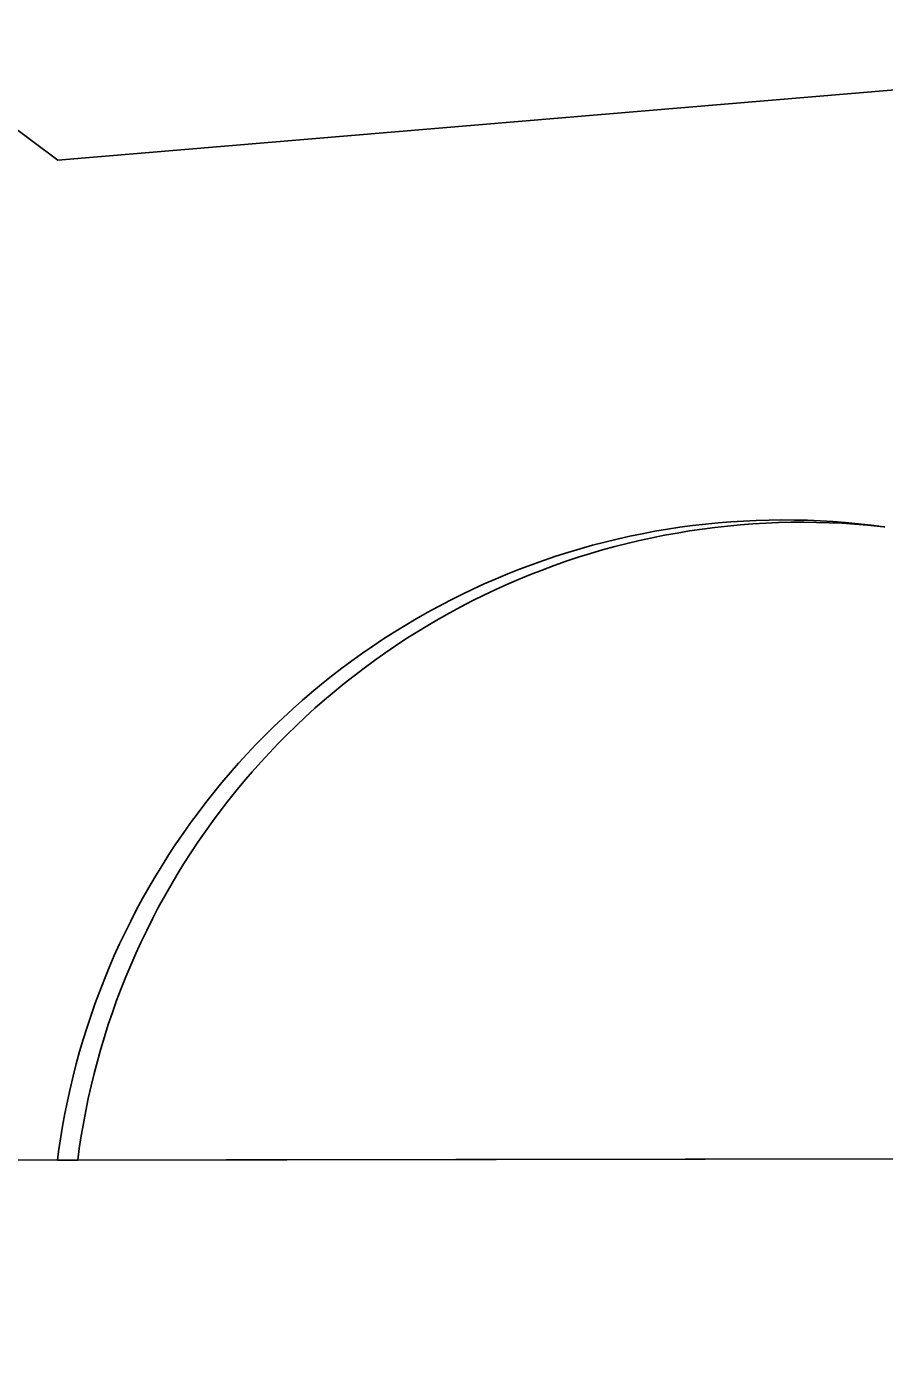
# Model space of a CAD drawing. Extents: x 3313442 to 3351311, y 721974 to 747360.
# Drawn here: x 3331397 to 3331482.7, y 727351 to 727484.5 of the extents above; entities that cross this region are included whole.
import ezdxf

# ---------------------------------------------------------------- set-up
doc = ezdxf.new("R2010")
doc.units = 0
for name, color, linetype in [('V-DOMW-TANK', 7, 'Continuous'), ('V-GRID-FRAM', 7, 'Continuous'), ('V-UTIL-LINE', 7, 'Continuous')]:
    doc.layers.add(name, color=color, linetype=linetype)

msp = doc.modelspace()

# ---------------------------------------------------------------- linework, layer by layer
at = {"layer": 'V-DOMW-TANK'}
for p, q in [((3331460.98, 727434.21), (3331462.24, 727434.4)), ((3331462.24, 727434.4), (3331463.51, 727434.57)), ((3331463.51, 727434.57), (3331464.78, 727434.72)), ((3331464.47, 727434.23), (3331465.73, 727434.39)), ((3331465.73, 727434.39), (3331464.47, 727434.23)), ((3331464.78, 727434.72), (3331466.05, 727434.84)), ((3331465.73, 727434.39), (3331467, 727434.53)), ((3331467, 727434.53), (3331465.73, 727434.39)), ((3331466.05, 727434.84), (3331467.32, 727434.95)), ((3331467, 727434.53), (3331468.27, 727434.65)), ((3331468.27, 727434.65), (3331467, 727434.53)), ((3331467.32, 727434.95), (3331468.59, 727435.03)), ((3331468.27, 727434.65), (3331469.54, 727434.74)), ((3331469.54, 727434.74), (3331468.27, 727434.65)), ((3331468.59, 727435.03), (3331469.87, 727435.09)), ((3331469.54, 727434.74), (3331470.81, 727434.82)), ((3331470.81, 727434.82), (3331469.54, 727434.74)), ((3331469.87, 727435.09), (3331471.15, 727435.13)), ((3331470.81, 727434.82), (3331472.08, 727434.87)), ((3331472.08, 727434.87), (3331470.81, 727434.82)), ((3331471.15, 727435.13), (3331472.42, 727435.14)), ((3331472.08, 727434.87), (3331473.36, 727434.9)), ((3331473.36, 727434.9), (3331472.08, 727434.87)), ((3331472.42, 727435.14), (3331473.7, 727435.13)), ((3331473.36, 727434.9), (3331474.63, 727434.91)), ((3331474.63, 727434.91), (3331473.36, 727434.9)), ((3331473.7, 727435.13), (3331474.98, 727435.1)), ((3331474.63, 727434.91), (3331475.9, 727434.89)), ((3331475.9, 727434.89), (3331474.63, 727434.91)), ((3331474.98, 727435.1), (3331476.25, 727435.05)), ((3331475.9, 727434.89), (3331477.18, 727434.86)), ((3331477.18, 727434.86), (3331475.9, 727434.89)), ((3331476.25, 727435.05), (3331477.53, 727434.97)), ((3331477.18, 727434.86), (3331478.45, 727434.8)), ((3331478.45, 727434.8), (3331477.18, 727434.86)), ((3331477.53, 727434.97), (3331478.8, 727434.88)), ((3331478.45, 727434.8), (3331479.72, 727434.72)), ((3331479.72, 727434.72), (3331478.45, 727434.8)), ((3331478.8, 727434.88), (3331480.07, 727434.76)), ((3331479.72, 727434.72), (3331480.99, 727434.62)), ((3331480.99, 727434.62), (3331479.72, 727434.72)), ((3331480.07, 727434.76), (3331481.34, 727434.62)), ((3331480.99, 727434.62), (3331482.25, 727434.49)), ((3331482.25, 727434.49), (3331480.99, 727434.62)), ((3331481.34, 727434.62), (3331482.6, 727434.45)), ((3331482.25, 727434.49), (3331482.6, 727434.45)), ((3331482.6, 727434.45), (3331482.25, 727434.49)), ((3331482.6, 727434.45), (3331482.72, 727434.44)), ((3331453.5, 727432.6), (3331454.73, 727432.92)), ((3331454.73, 727432.92), (3331455.97, 727433.22)), ((3331455.97, 727433.22), (3331457.22, 727433.5)), ((3331456.97, 727432.79), (3331458.21, 727433.08)), ((3331458.21, 727433.08), (3331456.97, 727432.79)), ((3331457.22, 727433.5), (3331458.47, 727433.76)), ((3331458.21, 727433.08), (3331459.46, 727433.35)), ((3331459.46, 727433.35), (3331458.21, 727433.08)), ((3331458.47, 727433.76), (3331459.72, 727434)), ((3331459.46, 727433.35), (3331460.7, 727433.61)), ((3331460.7, 727433.61), (3331459.46, 727433.35)), ((3331459.72, 727434), (3331460.98, 727434.21)), ((3331460.7, 727433.61), (3331461.96, 727433.83)), ((3331461.96, 727433.83), (3331460.7, 727433.61)), ((3331461.96, 727433.83), (3331463.21, 727434.04)), ((3331463.21, 727434.04), (3331461.96, 727433.83)), ((3331463.21, 727434.04), (3331464.47, 727434.23)), ((3331464.47, 727434.23), (3331463.21, 727434.04)), ((3331449.83, 727431.5), (3331451.04, 727431.89)), ((3331451.04, 727431.89), (3331452.27, 727432.26)), ((3331452.07, 727431.4), (3331453.29, 727431.78)), ((3331453.29, 727431.78), (3331452.07, 727431.4)), ((3331452.27, 727432.26), (3331453.5, 727432.6)), ((3331453.29, 727431.78), (3331454.51, 727432.14)), ((3331454.51, 727432.14), (3331453.29, 727431.78)), ((3331454.51, 727432.14), (3331455.74, 727432.47)), ((3331455.74, 727432.47), (3331454.51, 727432.14)), ((3331455.74, 727432.47), (3331456.97, 727432.79)), ((3331456.97, 727432.79), (3331455.74, 727432.47)), ((3331446.22, 727430.21), (3331447.42, 727430.66)), ((3331447.42, 727430.66), (3331448.62, 727431.09)), ((3331448.47, 727430.13), (3331449.67, 727430.57)), ((3331449.67, 727430.57), (3331448.47, 727430.13)), ((3331448.62, 727431.09), (3331449.83, 727431.5)), ((3331449.67, 727430.57), (3331450.87, 727431)), ((3331450.87, 727431), (3331449.67, 727430.57)), ((3331450.87, 727431), (3331452.07, 727431.4)), ((3331452.07, 727431.4), (3331450.87, 727431)), ((3331442.69, 727428.74), (3331443.86, 727429.25)), ((3331443.86, 727429.25), (3331445.04, 727429.74)), ((3331444.94, 727428.68), (3331446.1, 727429.19)), ((3331446.1, 727429.19), (3331444.94, 727428.68)), ((3331445.04, 727429.74), (3331446.22, 727430.21)), ((3331446.1, 727429.19), (3331447.29, 727429.67)), ((3331447.29, 727429.67), (3331446.1, 727429.19)), ((3331447.29, 727429.67), (3331448.47, 727430.13)), ((3331448.47, 727430.13), (3331447.29, 727429.67)), ((3331439.24, 727427.08), (3331440.38, 727427.66)), ((3331440.38, 727427.66), (3331441.53, 727428.21)), ((3331441.48, 727427.05), (3331442.63, 727427.61)), ((3331442.63, 727427.61), (3331441.48, 727427.05)), ((3331441.53, 727428.21), (3331442.69, 727428.74)), ((3331442.63, 727427.61), (3331443.78, 727428.16)), ((3331443.78, 727428.16), (3331442.63, 727427.61)), ((3331443.78, 727428.16), (3331444.94, 727428.68)), ((3331444.94, 727428.68), (3331443.78, 727428.16)), ((3331436.98, 727425.88), (3331438.11, 727426.49)), ((3331438.11, 727426.49), (3331439.24, 727427.08)), ((3331439.23, 727425.86), (3331440.35, 727426.46)), ((3331440.35, 727426.46), (3331439.23, 727425.86)), ((3331440.35, 727426.46), (3331441.48, 727427.05)), ((3331441.48, 727427.05), (3331440.35, 727426.46)), ((3331434.78, 727424.59), (3331435.88, 727425.25)), ((3331435.88, 727425.25), (3331436.98, 727425.88)), ((3331437.03, 727424.59), (3331438.12, 727425.23)), ((3331438.12, 727425.23), (3331437.03, 727424.59)), ((3331438.12, 727425.23), (3331439.23, 727425.86)), ((3331439.23, 727425.86), (3331438.12, 727425.23)), ((3331432.62, 727423.24), (3331433.69, 727423.93)), ((3331433.69, 727423.93), (3331434.78, 727424.59)), ((3331434.86, 727423.24), (3331435.94, 727423.92)), ((3331435.94, 727423.92), (3331434.86, 727423.24)), ((3331435.94, 727423.92), (3331437.03, 727424.59)), ((3331437.03, 727424.59), (3331435.94, 727423.92)), ((3331430.5, 727421.8), (3331431.55, 727422.53)), ((3331431.55, 727422.53), (3331432.62, 727423.24)), ((3331432.75, 727421.82), (3331433.8, 727422.54)), ((3331433.8, 727422.54), (3331432.75, 727421.82)), ((3331433.8, 727422.54), (3331434.86, 727423.24)), ((3331434.86, 727423.24), (3331433.8, 727422.54)), ((3331428.44, 727420.3), (3331429.46, 727421.06)), ((3331429.46, 727421.06), (3331430.5, 727421.8)), ((3331430.68, 727420.33), (3331431.71, 727421.09)), ((3331431.71, 727421.09), (3331430.68, 727420.33)), ((3331431.71, 727421.09), (3331432.75, 727421.82)), ((3331432.75, 727421.82), (3331431.71, 727421.09)), ((3331427.43, 727419.52), (3331428.44, 727420.3)), ((3331429.67, 727419.56), (3331430.68, 727420.33)), ((3331430.68, 727420.33), (3331429.67, 727419.56)), ((3331425.45, 727417.91), (3331426.43, 727418.72)), ((3331426.43, 727418.72), (3331427.43, 727419.52)), ((3331427.69, 727417.96), (3331428.67, 727418.77)), ((3331428.67, 727418.77), (3331427.69, 727417.96)), ((3331428.67, 727418.77), (3331429.67, 727419.56)), ((3331429.67, 727419.56), (3331428.67, 727418.77)), ((3331423.53, 727416.22), (3331424.48, 727417.07)), ((3331424.48, 727417.07), (3331425.45, 727417.91)), ((3331425.76, 727416.3), (3331426.72, 727417.14)), ((3331426.72, 727417.14), (3331425.76, 727416.3)), ((3331426.72, 727417.14), (3331427.69, 727417.96)), ((3331427.69, 727417.96), (3331426.72, 727417.14)), ((3331422.59, 727415.36), (3331423.53, 727416.22)), ((3331424.82, 727415.44), (3331425.76, 727416.3)), ((3331425.76, 727416.3), (3331424.82, 727415.44)), ((3331420.76, 727413.58), (3331421.66, 727414.48)), ((3331421.66, 727414.48), (3331422.59, 727415.36)), ((3331422.98, 727413.67), (3331423.89, 727414.56)), ((3331423.89, 727414.56), (3331422.98, 727413.67)), ((3331423.89, 727414.56), (3331424.82, 727415.44)), ((3331424.82, 727415.44), (3331423.89, 727414.56)), ((3331419.86, 727412.67), (3331420.76, 727413.58)), ((3331422.09, 727412.77), (3331422.98, 727413.67)), ((3331422.98, 727413.67), (3331422.09, 727412.77)), ((3331418.13, 727410.8), (3331418.99, 727411.74)), ((3331418.99, 727411.74), (3331419.86, 727412.67)), ((3331420.35, 727410.91), (3331421.21, 727411.85)), ((3331421.21, 727411.85), (3331420.35, 727410.91)), ((3331421.21, 727411.85), (3331422.09, 727412.77)), ((3331422.09, 727412.77), (3331421.21, 727411.85)), ((3331417.29, 727409.84), (3331418.13, 727410.8)), ((3331419.5, 727409.96), (3331420.35, 727410.91)), ((3331420.35, 727410.91), (3331419.5, 727409.96)), ((3331416.46, 727408.87), (3331417.29, 727409.84)), ((3331417.86, 727408.01), (3331418.67, 727408.99)), ((3331418.67, 727408.99), (3331417.86, 727408.01)), ((3331418.67, 727408.99), (3331419.5, 727409.96)), ((3331419.5, 727409.96), (3331418.67, 727408.99)), ((3331414.86, 727406.88), (3331415.65, 727407.88)), ((3331415.65, 727407.88), (3331416.46, 727408.87)), ((3331417.06, 727407.02), (3331417.86, 727408.01)), ((3331417.86, 727408.01), (3331417.06, 727407.02)), ((3331414.08, 727405.86), (3331414.86, 727406.88)), ((3331416.28, 727406.01), (3331417.06, 727407.02)), ((3331417.06, 727407.02), (3331416.28, 727406.01)), ((3331413.33, 727404.84), (3331414.08, 727405.86)), ((3331414.78, 727403.95), (3331415.52, 727404.99)), ((3331415.52, 727404.99), (3331414.78, 727403.95)), ((3331415.52, 727404.99), (3331416.28, 727406.01)), ((3331416.28, 727406.01), (3331415.52, 727404.99)), ((3331411.87, 727402.74), (3331412.59, 727403.79)), ((3331412.59, 727403.79), (3331413.33, 727404.84)), ((3331414.06, 727402.91), (3331414.78, 727403.95)), ((3331414.78, 727403.95), (3331414.06, 727402.91)), ((3331411.16, 727401.67), (3331411.87, 727402.74)), ((3331413.35, 727401.85), (3331414.06, 727402.91)), ((3331414.06, 727402.91), (3331413.35, 727401.85)), ((3331410.48, 727400.59), (3331411.16, 727401.67)), ((3331412.67, 727400.77), (3331413.35, 727401.85)), ((3331413.35, 727401.85), (3331412.67, 727400.77)), ((3331409.82, 727399.51), (3331410.48, 727400.59)), ((3331411.35, 727398.59), (3331412, 727399.69)), ((3331412, 727399.69), (3331411.35, 727398.59)), ((3331412, 727399.69), (3331412.67, 727400.77)), ((3331412.67, 727400.77), (3331412, 727399.69)), ((3331408.54, 727397.29), (3331409.17, 727398.4)), ((3331409.17, 727398.4), (3331409.82, 727399.51)), ((3331410.72, 727397.49), (3331411.35, 727398.59)), ((3331411.35, 727398.59), (3331410.72, 727397.49)), ((3331407.94, 727396.17), (3331408.54, 727397.29)), ((3331410.11, 727396.37), (3331410.72, 727397.49)), ((3331410.72, 727397.49), (3331410.11, 727396.37)), ((3331407.35, 727395.03), (3331407.94, 727396.17)), ((3331409.52, 727395.24), (3331410.11, 727396.37)), ((3331410.11, 727396.37), (3331409.52, 727395.24)), ((3331406.79, 727393.89), (3331407.35, 727395.03)), ((3331408.95, 727394.1), (3331409.52, 727395.24)), ((3331409.52, 727395.24), (3331408.95, 727394.1)), ((3331406.24, 727392.74), (3331406.79, 727393.89)), ((3331407.86, 727391.8), (3331408.4, 727392.96)), ((3331408.4, 727392.96), (3331407.86, 727391.8)), ((3331408.4, 727392.96), (3331408.95, 727394.1)), ((3331408.95, 727394.1), (3331408.4, 727392.96)), ((3331405.21, 727390.4), (3331405.71, 727391.57)), ((3331405.71, 727391.57), (3331406.24, 727392.74)), ((3331407.35, 727390.63), (3331407.86, 727391.8)), ((3331407.86, 727391.8), (3331407.35, 727390.63)), ((3331404.72, 727389.22), (3331405.21, 727390.4)), ((3331406.86, 727389.46), (3331407.35, 727390.63)), ((3331407.35, 727390.63), (3331406.86, 727389.46)), ((3331404.26, 727388.03), (3331404.72, 727389.22)), ((3331406.39, 727388.27), (3331406.86, 727389.46)), ((3331406.86, 727389.46), (3331406.39, 727388.27)), ((3331403.81, 727386.83), (3331404.26, 727388.03)), ((3331405.94, 727387.08), (3331406.39, 727388.27)), ((3331406.39, 727388.27), (3331405.94, 727387.08)), ((3331403.39, 727385.63), (3331403.81, 727386.83)), ((3331405.52, 727385.88), (3331405.94, 727387.08)), ((3331405.94, 727387.08), (3331405.52, 727385.88)), ((3331402.99, 727384.42), (3331403.39, 727385.63)), ((3331405.11, 727384.68), (3331405.52, 727385.88)), ((3331405.52, 727385.88), (3331405.11, 727384.68)), ((3331402.61, 727383.2), (3331402.99, 727384.42)), ((3331404.72, 727383.46), (3331405.11, 727384.68)), ((3331405.11, 727384.68), (3331404.72, 727383.46)), ((3331402.25, 727381.97), (3331402.61, 727383.2)), ((3331404.02, 727381.02), (3331404.36, 727382.24)), ((3331404.36, 727382.24), (3331404.02, 727381.02)), ((3331404.36, 727382.24), (3331404.72, 727383.46)), ((3331404.72, 727383.46), (3331404.36, 727382.24)), ((3331401.91, 727380.74), (3331402.25, 727381.97)), ((3331403.69, 727379.78), (3331404.02, 727381.02)), ((3331404.02, 727381.02), (3331403.69, 727379.78)), ((3331401.59, 727379.51), (3331401.91, 727380.74)), ((3331403.39, 727378.55), (3331403.69, 727379.78)), ((3331403.69, 727379.78), (3331403.39, 727378.55)), ((3331401.03, 727377.02), (3331401.3, 727378.26)), ((3331401.3, 727378.26), (3331401.59, 727379.51)), ((3331403.11, 727377.3), (3331403.39, 727378.55)), ((3331403.39, 727378.55), (3331403.11, 727377.3)), ((3331400.77, 727375.77), (3331401.03, 727377.02)), ((3331402.86, 727376.05), (3331403.11, 727377.3)), ((3331403.11, 727377.3), (3331402.86, 727376.05)), ((3331400.54, 727374.51), (3331400.77, 727375.77)), ((3331402.62, 727374.8), (3331402.86, 727376.05)), ((3331402.86, 727376.05), (3331402.62, 727374.8)), ((3331400.34, 727373.25), (3331400.54, 727374.51)), ((3331402.41, 727373.55), (3331402.62, 727374.8)), ((3331402.62, 727374.8), (3331402.41, 727373.55)), ((3331400.15, 727371.99), (3331400.34, 727373.25)), ((3331402.21, 727372.29), (3331402.41, 727373.55)), ((3331402.41, 727373.55), (3331402.21, 727372.29)), ((3331400.04, 727371.11), (3331400.15, 727371.99)), ((3331402.06, 727371.12), (3331402.21, 727372.29)), ((3331402.21, 727372.29), (3331402.06, 727371.12)), ((3331402.06, 727371.12), (3331400.04, 727371.11)), ((3331545.16, 727371.32), (3331402.06, 727371.12))]:
    msp.add_line(p, q, dxfattribs=at)
at = {"layer": 'V-GRID-FRAM'}
msp.add_lwpolyline([(3317558.4, 745536.29), (3349036.99, 745582.07), (3349071.38, 727396.82), (3317576.91, 727351.01), (3317558.4, 745536.29)], dxfattribs=at)
at = {"layer": 'V-UTIL-LINE'}
msp.add_lwpolyline([(3331624.73, 727371.44), (3331621.01, 727426.78), (3331570.78, 727423.48), (3331568.06, 727458.23), (3331535.2, 727455.82), (3331533.71, 727482.35), (3331400.07, 727471.12), (3331389.36, 727479.06), (3331281.64, 727472.8)], dxfattribs=at)

doc.saveas('drawing.dxf')
